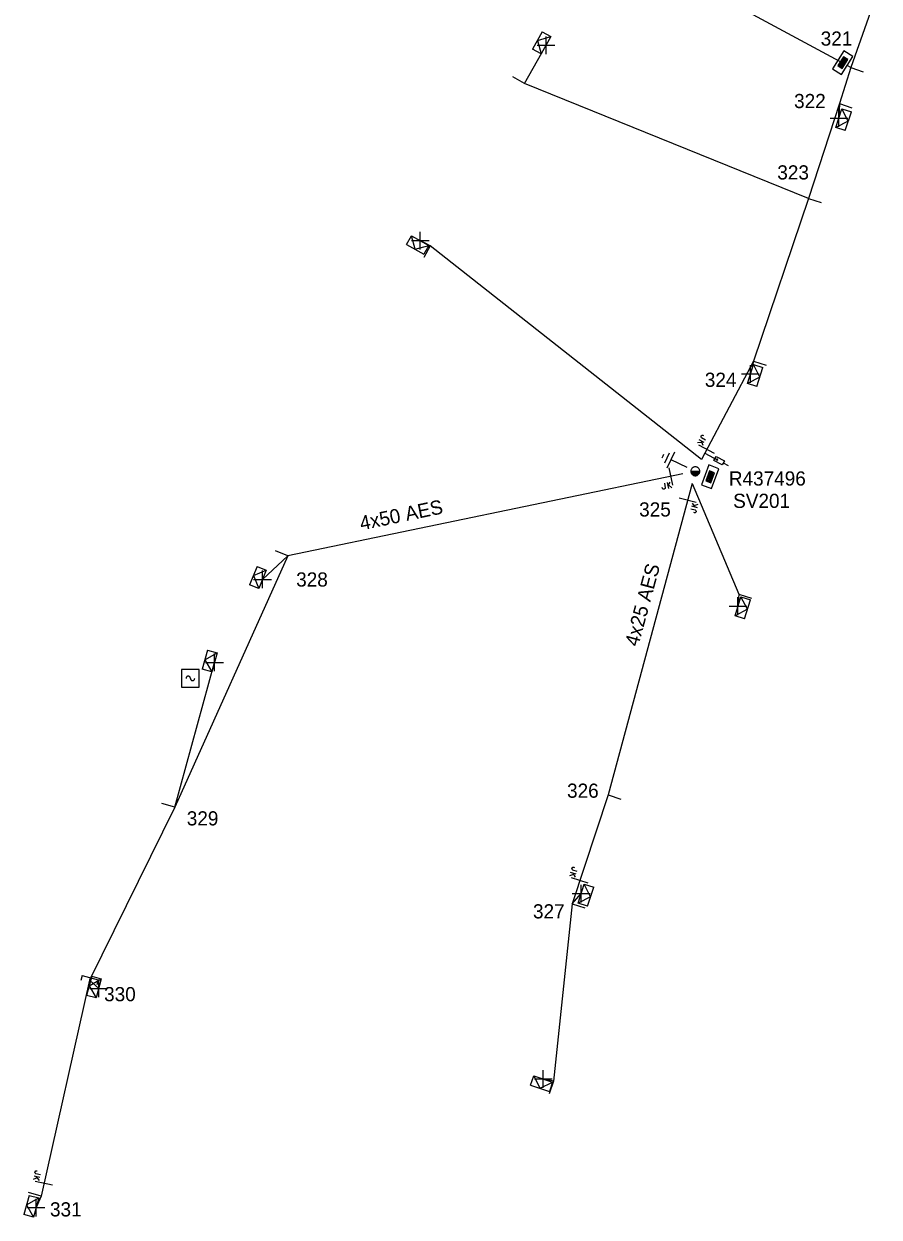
# Model space of a CAD drawing. Extents: x -540466 to -537383, y -1184038 to -1179972.
# Drawn here: x -538165.5 to -538105.2, y -1180803.9 to -1180719.7 of the extents above; entities that cross this region are included whole.
import ezdxf

# ---------------------------------------------------------------- set-up
doc = ezdxf.new("R2010")
doc.units = 0
for name, color, linetype in [('Vrstva 1', 7, 'Continuous'), ('Vrstva 13', 7, 'Continuous'), ('Vrstva 14', 7, 'Continuous'), ('Vrstva 15', 7, 'Continuous'), ('Vrstva 16', 7, 'Continuous'), ('Vrstva 18', 7, 'Continuous'), ('Vrstva 2', 7, 'Continuous'), ('Vrstva 28', 7, 'Continuous'), ('Vrstva 29', 7, 'Continuous'), ('Vrstva 30', 7, 'Continuous'), ('Vrstva 31', 7, 'Continuous'), ('Vrstva 34', 7, 'Continuous'), ('Vrstva 50', 7, 'Continuous'), ('Vrstva 51', 7, 'Continuous'), ('Vrstva 54', 7, 'Continuous'), ('Vrstva 8', 7, 'Continuous'), ('Vrstva 9', 7, 'Continuous')]:
    doc.layers.add(name, color=color, linetype=linetype)

# ---------------------------------------------------------------- blocks, each defined once
blk = doc.blocks.new('NN440')
at = {"layer": 'Vrstva 2'}
for points in [[(0.63, 0), (0.63, 0.06), (0.62, 0.13), (0.6, 0.19), (0.58, 0.25), (0.55, 0.31), (0.51, 0.37), (0.47, 0.42), (0.42, 0.46), (0.37, 0.51), (0.32, 0.54), (0.26, 0.57), (0.2, 0.59), (0.13, 0.61), (0.07, 0.62), (0, 0.63), (-0.06, 0.62), (-0.13, 0.61), (-0.19, 0.59), (-0.26, 0.57), (-0.31, 0.54), (-0.37, 0.51), (-0.42, 0.46), (-0.47, 0.42), (-0.51, 0.37), (-0.54, 0.31), (-0.57, 0.25), (-0.6, 0.19), (-0.62, 0.13), (-0.63, 0.06), (-0.63, 0), (-0.63, -0.07), (-0.62, -0.14), (-0.6, -0.2), (-0.57, -0.26), (-0.54, -0.32), (-0.51, -0.37), (-0.47, -0.43), (-0.42, -0.47), (-0.37, -0.51), (-0.31, -0.55), (-0.26, -0.58), (-0.19, -0.6), (-0.13, -0.62), (-0.06, -0.63), (0, -0.63), (0.07, -0.63), (0.13, -0.62), (0.2, -0.6), (0.26, -0.58), (0.32, -0.55), (0.37, -0.51), (0.42, -0.47), (0.47, -0.43), (0.51, -0.37), (0.55, -0.32), (0.58, -0.26), (0.6, -0.2), (0.62, -0.14), (0.63, -0.07), (0.63, 0)], [(-0.63, 0), (0.63, 0)], [(-0.6, -0.18), (0.57, -0.18)], [(-0.51, -0.32), (0.5, -0.32)], [(-0.37, -0.47), (0.35, -0.47)]]:
    blk.add_lwpolyline(points, dxfattribs=at)
blk = doc.blocks.new('NN840')
at = {"layer": 'Vrstva 15'}
for points in [[(0.003, 0.619), (0.003, -0.631)], [(-0.745, -0.71), (-0.745, -0.66)], [(-0.73, -0.764), (-0.745, -0.71)], [(-0.657, -0.798), (-0.73, -0.764)], [(-0.627, -0.798), (-0.657, -0.798)], [(-0.558, -0.764), (-0.627, -0.798)], [(-0.538, -0.71), (-0.558, -0.764)], [(-0.538, -0.385), (-0.538, -0.71)], [(-0.332, -0.385), (-0.332, -0.798)], [(-0.332, -0.641), (-0.125, -0.385)], [(-0.263, -0.557), (-0.091, -0.798)]]:
    blk.add_lwpolyline(points, dxfattribs=at)
blk = doc.blocks.new('NN800')
at = {"layer": 'Vrstva 1'}
for points in [[(-0.442, 0.442), (0.442, -0.442)], [(-0.442, -0.442), (0.442, 0.442)]]:
    blk.add_lwpolyline(points, dxfattribs=at)
blk = doc.blocks.new('NN820')
at = {"layer": 'Vrstva 13'}
for points in [[(-0.003, 0.004), (-0.003, -1.049)], [(-0.165, -0.813), (0.165, -0.813)], [(-0.165, -1.473), (-0.165, -0.813)], [(0.165, -0.813), (0.165, -1.473)], [(0.165, -1.473), (-0.165, -1.473)], [(-0.003, -1.049), (-0.062, -0.926)], [(-0.003, -1.049), (0.057, -0.926)], [(-0.003, -1.473), (-0.003, -1.871)]]:
    blk.add_lwpolyline(points, dxfattribs=at)
blk = doc.blocks.new('NN620')
at = {"layer": 'Vrstva 8'}
for points in [[(0.752, 0.004), (-0.748, 0.004)], [(-0.748, 0.004), (-0.748, -0.746)], [(0.752, -0.746), (0.752, 0.004)], [(-0.748, -0.746), (0.752, -0.746)], [(0.368, -0.18), (-0.376, -0.18)], [(-0.376, -0.18), (-0.376, -0.558)], [(-0.376, -0.558), (0.368, -0.558)], [(0.321, -0.227), (-0.329, -0.227)], [(-0.329, -0.227), (-0.329, -0.51)], [(-0.329, -0.51), (0.321, -0.51)], [(0.274, -0.274), (-0.281, -0.274)], [(-0.281, -0.274), (-0.281, -0.463)], [(-0.281, -0.463), (0.274, -0.463)], [(0.227, -0.321), (-0.234, -0.321)], [(-0.234, -0.321), (-0.234, -0.416)], [(-0.234, -0.416), (0.227, -0.416)], [(-0.193, -0.369), (0.185, -0.369)], [(0.227, -0.416), (0.227, -0.321)], [(0.274, -0.463), (0.274, -0.274)], [(0.321, -0.51), (0.321, -0.227)], [(0.368, -0.558), (0.368, -0.18)]]:
    blk.add_lwpolyline(points, dxfattribs=at)
blk = doc.blocks.new('NN630')
at = {"layer": 'Vrstva 9'}
for points in [[(-0.003, -0.7), (-0.703, 0)], [(-0.703, -0.7), (-0.703, 0), (0.697, 0), (0.697, -0.7)], [(-0.703, -0.7), (0.697, -0.7)], [(-0.003, -0.7), (0.697, 0)]]:
    blk.add_lwpolyline(points, dxfattribs=at)
blk = doc.blocks.new('NN810')
at = {"layer": 'Vrstva 14'}
for points in [[(0.004, -0.64), (0.004, -1.89)], [(0.629, -1.89), (-0.621, -1.89)], [(0.388, -2.2), (-0.399, -2.2)], [(0.004, -2.515), (-0.124, -2.515)], [(0.137, -2.515), (0.004, -2.515)]]:
    blk.add_lwpolyline(points, dxfattribs=at)
blk = doc.blocks.new('NN740')
at = {"layer": 'Vrstva 1'}
for points in [[(0.624, 0.624), (-0.626, 0.624)], [(-0.626, 0.624), (-0.626, -0.626)], [(-0.001, -0.001), (-0.002, 0.015), (-0.004, 0.031), (-0.008, 0.046), (-0.014, 0.061), (-0.021, 0.075), (-0.03, 0.089), (-0.04, 0.101), (-0.051, 0.112), (-0.063, 0.123), (-0.077, 0.131), (-0.091, 0.139), (-0.106, 0.145), (-0.121, 0.149), (-0.137, 0.151), (-0.153, 0.152), (-0.169, 0.151), (-0.185, 0.149), (-0.2, 0.145), (-0.215, 0.139), (-0.229, 0.132), (-0.243, 0.123), (-0.255, 0.113), (-0.266, 0.102), (-0.276, 0.09), (-0.285, 0.076), (-0.293, 0.062), (-0.298, 0.047), (-0.303, 0.032), (-0.305, 0.016), (-0.306, 0), (-0.306, -0.001)], [(0.624, -0.626), (0.624, 0.624)], [(-0.626, -0.626), (0.624, -0.626)], [(-0.001, -0.001), (0, -0.017), (0.002, -0.032), (0.006, -0.048), (0.011, -0.062), (0.018, -0.077), (0.026, -0.09), (0.036, -0.102), (0.047, -0.114), (0.059, -0.124), (0.072, -0.133), (0.085, -0.14), (0.1, -0.146), (0.115, -0.15), (0.131, -0.153), (0.146, -0.154), (0.162, -0.154), (0.178, -0.151), (0.193, -0.148), (0.208, -0.142), (0.222, -0.135), (0.235, -0.127), (0.247, -0.118), (0.259, -0.107), (0.269, -0.095), (0.278, -0.082), (0.285, -0.068), (0.291, -0.053), (0.295, -0.038), (0.298, -0.023), (0.299, -0.007), (0.299, -0.006)]]:
    blk.add_lwpolyline(points, dxfattribs=at)
blk = doc.blocks.new('NN510')
at = {"layer": 'Vrstva 2'}
blk.add_lwpolyline([(0.001, 0.002), (0.001, 0.939)], dxfattribs=at)
blk = doc.blocks.new('NN515')
at = {"layer": 'Vrstva 2'}
for points in [[(-0.59, 0.176), (0.591, 0.176)], [(-0.59, 0.176), (-0.59, -0.179)], [(0.591, 0.176), (0.591, -0.179)]]:
    blk.add_lwpolyline(points, dxfattribs=at)

msp = doc.modelspace()

# ---------------------------------------------------------------- linework, layer by layer
at = {"layer": 'Vrstva 50'}
for points in [[(-538083.088, -1180654.255), (-538086.119, -1180660.999), (-538091.129, -1180675.49), (-538095.129, -1180687.499), (-538098.239, -1180696.339), (-538101.12, -1180704.76), (-538104.119, -1180714.16), (-538107.17, -1180722.779)], [(-538107.17, -1180722.779), (-538107.416, -1180722.624)], [(-538107.17, -1180722.779), (-538107.97, -1180725.309), (-538110.14, -1180731.999), (-538114.03, -1180743.48), (-538117.456, -1180749.974), (-538117.698, -1180750.432)], [(-538119.005, -1180751.431), (-538146.879, -1180757.209), (-538154.849, -1180774.94), (-538160.859, -1180787.149), (-538164.27, -1180802.379)], [(-538118.361, -1180752.108), (-538124.28, -1180774.08), (-538126.81, -1180781.759)]]:
    msp.add_lwpolyline(points, dxfattribs=at)
at = {"layer": 'Vrstva 54'}
for points in [[(-538117.698, -1180750.432), (-538136.829, -1180735.35), (-538137.535, -1180734.979)], [(-538126.81, -1180781.759), (-538128.13, -1180794.27), (-538128.858, -1180794.112)]]:
    msp.add_lwpolyline(points, dxfattribs=at)
at = {"layer": 'Vrstva 8'}
for points in [[(-538107.945, -1180722.339), (-538144.452, -1180702.672), (-538143.285, -1180702.013)], [(-538110.14, -1180731.999), (-538130.179, -1180723.889), (-538128.659, -1180721.2)], [(-538107.97, -1180725.309), (-538108.002, -1180726.335)], [(-538114.03, -1180743.48), (-538114.242, -1180744.388)], [(-538118.361, -1180752.108), (-538115.05, -1180759.919), (-538115.119, -1180760.769)], [(-538146.879, -1180757.209), (-538148.659, -1180758.879)], [(-538154.849, -1180774.94), (-538152.047, -1180764.737)], [(-538126.81, -1180781.759), (-538126.182, -1180781.041)], [(-538160.859, -1180787.149), (-538160.209, -1180787.729)], [(-538164.27, -1180802.379), (-538164.632, -1180803.192)]]:
    msp.add_lwpolyline(points, dxfattribs=at)

# ---------------------------------------------------------------- block references
at = {"layer": 'Vrstva 13'}
for name, p, rotation in [('NN510', (-538130.179, -1180723.89), 60.940427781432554), ('NN510', (-538107.17, -1180722.778), -108.300794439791), ('NN510', (-538107.97, -1180725.308), -108.300794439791), ('NN510', (-538110.14, -1180731.998), -108.300794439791), ('NN510', (-538136.828, -1180735.35), 150.69718058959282), ('NN510', (-538114.03, -1180743.479), -107.89070553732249), ('NN510', (-538146.879, -1180757.21), 67.61665004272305), ('NN510', (-538115.05, -1180759.919), -107.45891669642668), ('NN510', (-538124.28, -1180774.079), -108.279955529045), ('NN510', (-538154.849, -1180774.94), 74.34069442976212), ('NN510', (-538126.81, -1180781.758), -108.30103883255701), ('NN515', (-538160.859, -1180787.15), -14.904999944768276), ('NN510', (-538128.129, -1180794.269), 161.44546668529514), ('NN510', (-538164.27, -1180802.38), 74.63708055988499)]:
    msp.add_blockref(name, p, dxfattribs=dict(at, rotation=rotation))
at = {"layer": 'Vrstva 13', "xscale": 0.5, "yscale": 0.5}
msp.add_blockref('NN440', (-538118.13, -1180751.25), dxfattribs=at)
at = {"layer": 'Vrstva 15', "rotation": -115.46893881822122}
msp.add_blockref('NN810', (-538118.13, -1180751.249), dxfattribs=at)
at = {"layer": 'Vrstva 16', "rotation": 62.18306669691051}
msp.add_blockref('NN820', (-538117.456, -1180749.974), dxfattribs=at)
at = {"layer": 'Vrstva 18'}
for p, rotation in [((-538117.313, -1180749.702), -117.81693336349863), ((-538119.865, -1180751.609), 11.710983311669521), ((-538118.676, -1180753.277), 74.9230943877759), ((-538126.268, -1180780.113), -108.23549995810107), ((-538164.069, -1180801.479), -102.62397496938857)]:
    msp.add_blockref('NN840', p, dxfattribs=dict(at, rotation=rotation))
at = {"layer": 'Vrstva 28'}
for p, rotation in [((-538107.416, -1180722.624), -122.18556392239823), ((-538117.427, -1180751.512), 69.56799996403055)]:
    msp.add_blockref('NN620', p, dxfattribs=dict(at, rotation=rotation))
at = {"layer": 'Vrstva 31'}
for p, rotation in [((-538128.659, -1180721.2), -119.05957215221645), ((-538108.002, -1180726.335), 71.69920556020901), ((-538137.535, -1180734.979), -29.302819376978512), ((-538114.242, -1180744.388), 72.10629166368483), ((-538148.659, -1180758.879), -112.3833500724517), ((-538115.119, -1180760.769), 72.54108330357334), ((-538152.047, -1180764.737), -105.6593055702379), ((-538126.182, -1180781.041), 71.6989611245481), ((-538160.209, -1180787.73), -104.91068047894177), ((-538128.858, -1180794.112), -18.55453344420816), ((-538164.632, -1180803.192), -105.36291944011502)]:
    msp.add_blockref('NN630', p, dxfattribs=dict(at, rotation=rotation))
at = {"layer": 'Vrstva 34'}
for p, rotation in [((-538128.659, -1180721.199), 45), ((-538108.002, -1180726.334), 45), ((-538137.535, -1180734.978), 45), ((-538114.242, -1180744.387), 45), ((-538148.659, -1180758.878), 45), ((-538115.119, -1180760.768), 44.99999995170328), ((-538152.047, -1180764.736), 45), ((-538126.182, -1180781.04), 45), ((-538160.209, -1180787.729), 45), ((-538128.858, -1180794.111), 45), ((-538164.632, -1180803.191), 45)]:
    msp.add_blockref('NN800', p, dxfattribs=dict(at, rotation=rotation))
msp.add_blockref('NN740', (-538153.743, -1180765.858), dxfattribs=at)

# ---------------------------------------------------------------- texts
at = {"layer": 'Vrstva 14'}
for s, p in [('321', (-538109.286, -1180721.228)), ('322', (-538111.162, -1180725.633)), ('323', (-538112.346, -1180730.668)), ('324', (-538117.458, -1180745.296)), ('325', (-538122.09, -1180754.443)), ('328', (-538146.284, -1180759.383)), ('326', (-538127.177, -1180774.281)), ('329', (-538154.001, -1180776.235)), ('327', (-538129.58, -1180782.792)), ('330', (-538159.833, -1180788.634)), ('331', (-538163.65, -1180803.816))]:
    msp.add_text(s, height=1, dxfattribs=at).set_placement(p)
at = {"layer": 'Vrstva 29'}
msp.add_text('R437496', height=1, dxfattribs=at).set_placement((-538115.764, -1180752.258))
at = {"layer": 'Vrstva 30'}
msp.add_text('SV201', height=1, dxfattribs=at).set_placement((-538115.459, -1180753.836))
at = {"layer": 'Vrstva 51'}
for s, rotation, p in [('4x50 AES', 11.711, (-538141.689, -1180755.422)), ('4x25 AES', 74.923, (-538122.155, -1180763.667))]:
    msp.add_text(s, height=1, rotation=rotation, dxfattribs=at).set_placement(p)

doc.saveas('drawing.dxf')
